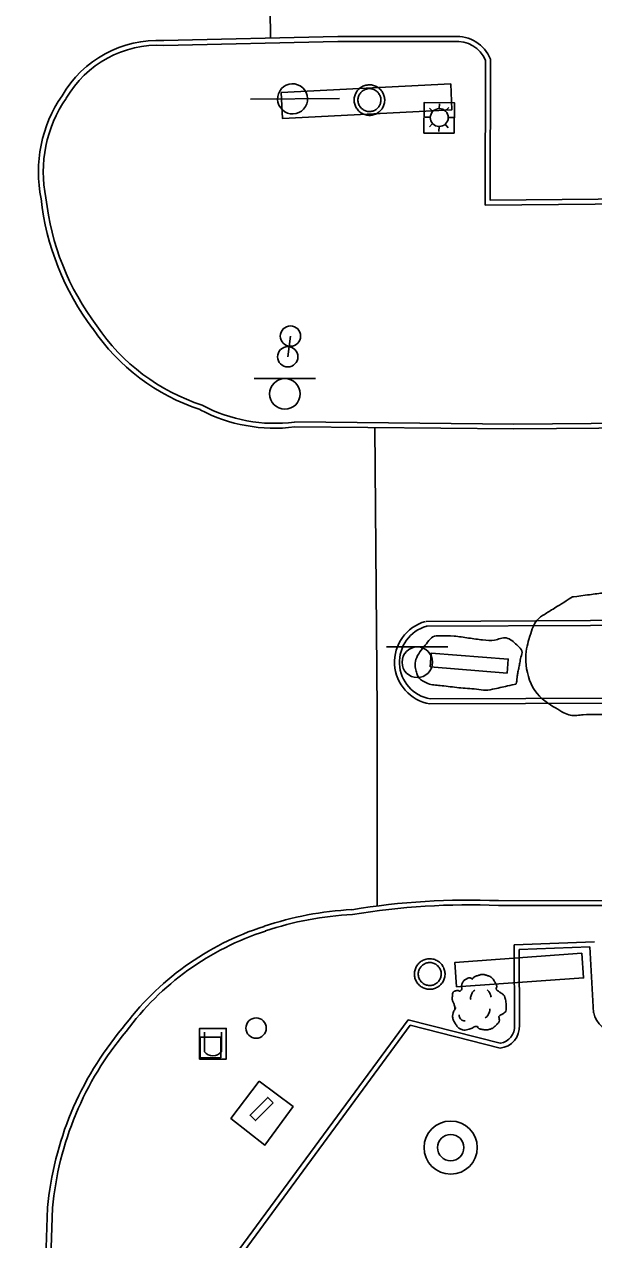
# Model space of a CAD drawing. Extents: x 2145380 to 2156929, y 139568 to 149130.
# Drawn here: x 2150952.5 to 2151022.2, y 144845.7 to 144994.4 of the extents above; entities that cross this region are included whole.
import ezdxf

# ---------------------------------------------------------------- set-up
doc = ezdxf.new("R2010")
doc.units = 0
for name, color, linetype in [('Default', 7, 'Continuous'), ('TOPO_Concrete', 7, 'Continuous'), ('TOPO_Curb Back', 7, 'Continuous'), ('TOPO_Misc', 7, 'Continuous'), ('TOPO_Power Pole', 7, 'Continuous'), ('TOPO_Shrub', 7, 'Continuous'), ('TOPO_Sign', 7, 'Continuous'), ('TOPO_Tele Manhole', 7, 'Continuous'), ('TOPO_Tele Pedestal', 7, 'Continuous'), ('TOPO_Tree', 7, 'Continuous'), ('TOPO_Tree Line', 7, 'Continuous')]:
    doc.layers.add(name, color=color, linetype=linetype)

# ---------------------------------------------------------------- blocks, each defined once
blk = doc.blocks.new('POST')
at = {"layer": 'TOPO_Misc'}
for start, end in [(90, 180), (180, 270), (360, 90), (270, 0)]:
    blk.add_arc((-0.01, 0.03), 3.16, start, end, dxfattribs=at)
blk = doc.blocks.new('TREE')
at = {"layer": 'TOPO_Tree'}
for points in [[(-14.07, -0.4), (-14.17, 0.5), (-14.37, 1.38), (-14.6, 2.25), (-14.84, 3.17), (-15.47, 3.96), (-15.66, 4.9), (-15.8, 5.59), (-15.71, 6.31), (-15.66, 7.01), (-15.6, 7.91), (-15.72, 8.8), (-15.13, 9.66), (-14.62, 10.42), (-13.76, 10.49), (-13.02, 10.72), (-12.18, 10.98), (-11.06, 10), (-10.37, 10.72), (-9.4, 11.74), (-10.29, 13.28), (-9.84, 14.42), (-9.56, 15.15), (-9.32, 15.89), (-8.78, 16.54), (-8.18, 17.26), (-7.5, 17.68), (-6.67, 18.13), (-6.14, 18.41), (-5.61, 18.61), (-5.08, 18.66), (-4.55, 18.71), (-4.02, 18.54), (-3.49, 18.13)], [(-3.49, 17.6), (-3.07, 18.27), (-2.58, 18.8), (-1.9, 19.19), (-1.05, 19.68), (-0.19, 19.96), (0.74, 20.24), (1.62, 20.51), (2.51, 20.82), (3.39, 20.77), (4.1, 20.73), (4.8, 20.47), (5.51, 20.24), (6.43, 19.95), (7.32, 19.73), (8.15, 19.19), (9.36, 18.4), (10.02, 17.21), (10.8, 16.01), (11.24, 15.33), (11.58, 14.62), (11.86, 13.89), (12.17, 13.08), (11.37, 12.02), (11.86, 11.25), (12, 11.03), (12.18, 10.86), (12.39, 10.72), (12.91, 10.35), (13.45, 10.02), (13.97, 9.66), (14.7, 9.16), (15.41, 8.68), (16.09, 8.07), (16.7, 7.53), (16.93, 6.73), (17.15, 5.95), (17.59, 4.38), (17.71, 2.77), (17.68, 1.19), (17.65, -0.25), (17.83, -2.22), (16.62, -3.04), (15.47, -3.83), (14.31, -4.58), (13.16, -5.35)], [(-4.21, 5.09), (-4.46, 6.09), (-4.3, 7.21), (-3.84, 8.21), (-3.33, 9.34), (-2.71, 10.27), (-1.64, 10.97)], [(5.89, 11.15), (6.5, 10.68), (6.96, 10.17), (7.36, 9.5), (7.93, 8.56), (8.31, 7.6), (8.46, 6.56)], [(13.16, -5.34), (13.25, -5.81), (13.36, -6.28), (13.45, -6.75), (13.76, -8.52), (12.24, -10.03), (10.8, -11.51), (9.98, -12.34), (9.13, -12.77), (8.15, -13.1), (5.97, -13.83), (3.32, -13.56), (1.27, -13.1), (0.49, -12.92), (-0.06, -11.44), (-0.84, -11.51), (-2.04, -11.61), (-3.28, -12.78), (-4.55, -13.1), (-6.06, -13.47), (-7.77, -14.03), (-9.31, -13.62), (-11.36, -13.09), (-12.84, -11.41), (-14.07, -9.39), (-15.32, -7.35), (-15.61, -5.13), (-15.13, -3.04), (-14.87, -1.89), (-13.91, -0.75), (-13.54, 0.13)], [(-11.38, -4.46), (-11.47, -5.41), (-11.03, -6.32), (-10.09, -7.22), (-9.3, -7.97), (-8.49, -8.26), (-7.7, -8.14)], [(4.79, -6.29), (5.71, -5.66), (6.3, -4.92), (6.81, -3.91), (7.36, -2.81), (7.63, -1.7), (7.54, -0.6)]]:
    blk.add_open_spline(points, degree=3, dxfattribs=at)
blk = doc.blocks.new('MH')
at = {"layer": 'Default'}
for radius in [8.25, 4.1]:
    blk.add_circle((0, 0), radius, dxfattribs=at)
blk = doc.blocks.new('TELRIS')
at = {"layer": 'Default'}
blk.add_lwpolyline([(-2.33, -4.12), (-2.33, 2.28), (4.07, 2.28), (4.07, -4.12)], close=True, dxfattribs=at)

msp = doc.modelspace()

# ---------------------------------------------------------------- linework, layer by layer
at = {"layer": 'TOPO_Concrete'}
for points in [[(2150982.65, 144992.7), (2150982.54, 145003.33), (2150982.5, 145013.43)], [(2150995.72, 144886.56), (2150995.71, 144910.39), (2150995.43, 144945.1)], [(2150981.26, 144865.07), (2150977.81, 144860.5), (2150981.98, 144857.25), (2150985.42, 144861.96), (2150981.26, 144865.07)]]:
    msp.add_lwpolyline(points, dxfattribs=at)
at = {"layer": 'TOPO_Curb Back'}
for p, q in [((2151066.83, 144886.53), (2151010.55, 144886.56)), ((2151066.82, 144887.13), (2151010.56, 144887.16)), ((2151012.46, 144881.75), (2151022.3, 144882.13)), ((2151012.5, 144871.88), (2151012.46, 144881.75)), ((2151013.06, 144881.18), (2151021.73, 144881.5)), ((2151021.73, 144881.5), (2151022.19, 144873.43)), ((2151013.1, 144871.91), (2151013.06, 144881.18)), ((2150972.22, 144835.5), (2150999.5, 144872.58)), ((2150999.5, 144872.58), (2151010.77, 144869.71)), ((2150973.16, 144835.76), (2150999.75, 144871.9)), ((2150999.75, 144871.9), (2151010.74, 144869.1)), ((2150955.4, 144849.59), (2150952.55, 144764.14)), ((2150956, 144849.55), (2150953.14, 144764.11))]:
    msp.add_line(p, q, dxfattribs=at)
for points in [[(2151005.08, 144992.91), (2150990.88, 144992.91), (2150969.59, 144992.42)], [(2151005.11, 144992.31), (2150990.89, 144992.31), (2150969.59, 144991.82)], [(2151298.02, 144974.05), (2151248.35, 144973.83), (2151175, 144973.3), (2151105.18, 144972.99), (2151040.37, 144972.56), (2151008.93, 144972.28), (2151008.98, 144990.01)], [(2151298.09, 144974.65), (2151248.35, 144974.43), (2151174.99, 144973.9), (2151105.18, 144973.59), (2151040.37, 144973.16), (2151009.53, 144972.89), (2151009.58, 144990.13)], [(2150985.59, 144945.74), (2151012.43, 144945.48), (2151064.45, 144945.92), (2151127.31, 144946.42), (2151183.12, 144946.59), (2151221.13, 144946.79)], [(2150985.62, 144945.14), (2151012.43, 144944.88), (2151064.46, 144945.32), (2151127.31, 144945.82), (2151183.12, 144945.99), (2151221.12, 144946.19)], [(2151001.69, 144921.33), (2151021.81, 144921.43), (2151073.01, 144921.71), (2151123.11, 144921.45)], [(2151001.69, 144920.73), (2151021.81, 144920.83), (2151073.01, 144921.11), (2151123, 144920.85)], [(2151121.88, 144911.78), (2151072.33, 144911.5), (2151002.14, 144911.24)], [(2151121.85, 144912.38), (2151072.33, 144912.1), (2151002.19, 144911.84)]]:
    msp.add_lwpolyline(points, dxfattribs=at)
for centre, radius, start, end in [((2151005.43, 144988.44), 4.48, 22.2665, 94.4438), ((2150968.95, 144978.79), 13.65, 87.2979, 149.7516), ((2150968.95, 144978.79), 13.05, 87.2065, 149.8516), ((2151005.43, 144988.44), 3.88, 23.9613, 94.7756), ((2150970.63, 144976.36), 16.37, 145.3831, 191.6409), ((2150970.63, 144976.36), 15.77, 145.2994, 191.7427), ((2150986.56, 144976.58), 32.16, 186.2776, 217.1629), ((2150986.56, 144976.58), 31.56, 186.2269, 217.1921), ((2150981.98, 144971.39), 25.41, 214.0718, 251.8622), ((2150981.98, 144971.38), 24.81, 214.0337, 251.9825), ((2150983.15, 144964.31), 19.34, 241.9945, 277.3382), ((2150983.15, 144964.31), 18.74, 241.8362, 277.4634), ((2151003, 144916.34), 5.17, 105.5799, 260.507), ((2151003, 144916.34), 4.57, 105.5793, 259.8881), ((2151006.92, 144799.9), 87.33, 87.6091, 99.423), ((2150994.63, 144846.2), 39.91, 92.8957, 108.6387), ((2151006.92, 144799.89), 86.75, 87.6023, 99.4452), ((2150994.63, 144846.2), 39.31, 92.8454, 108.6444), ((2150992.6, 144850.84), 34.86, 107.9126, 143.6502), ((2150992.6, 144850.84), 34.26, 107.906, 143.6819), ((2151025.11, 144874.01), 2.97, 191.2557, 347.3521), ((2150995.02, 144845.95), 39.79, 140.0384, 174.7588), ((2150995.02, 144845.95), 39.19, 140.011, 174.7334), ((2151010.48, 144871.72), 2.63, 275.651, 4.0794), ((2151010.48, 144871.72), 2.03, 278.4434, 4.6088)]:
    msp.add_arc(centre, radius, start, end, dxfattribs=at)
at = {"layer": 'TOPO_Misc'}
for p, q in [((2150974.57, 144871.07), (2150974.57, 144868.66)), ((2150976.65, 144868.67), (2150976.65, 144871.08))]:
    msp.add_line(p, q, dxfattribs=at)
for points in [[(2151005.13, 144981.06), (2151005.16, 144984.81), (2151001.46, 144984.84), (2151001.42, 144981.09), (2151005.13, 144981.06)], [(2151002.53, 144983.75), (2151002.1, 144984.14)], [(2151003.3, 144984.08), (2151003.32, 144984.67)], [(2151003.3, 144984.08), (2151003.3, 144984.08)], [(2151004.03, 144983.8), (2151004.47, 144984.24)], [(2151002.22, 144983.02), (2151001.6, 144983.02)], [(2151004.39, 144982.99), (2151005.04, 144982.98)], [(2151002.47, 144982.26), (2151002.12, 144981.86)], [(2151003.28, 144981.88), (2151003.26, 144981.27)], [(2151004.03, 144982.17), (2151004.41, 144981.73)], [(2150973.99, 144867.76), (2150973.99, 144871.52), (2150977.25, 144871.52), (2150977.25, 144867.76), (2150973.99, 144867.76)]]:
    msp.add_lwpolyline(points, dxfattribs=at)
for centre, radius, start, end in [((2151003.3, 144982.99), 1.09, 90, 268.8465), ((2151003.31, 144982.99), 1.09, 359.4282, 90.3893), ((2151003.31, 144982.99), 1.09, 268.4671, 359.4282), ((2150975.61, 144869.48), 1.32, 218.3412, 322.0625)]:
    msp.add_arc(centre, radius, start, end, dxfattribs=at)
at = {"layer": 'TOPO_Power Pole'}
for points in [[(2150992.89, 144985.13), (2150992.89, 144985.26), (2150992.91, 144985.39), (2150992.93, 144985.51), (2150992.97, 144985.65), (2150993.01, 144985.77), (2150993.06, 144985.9), (2150993.12, 144986.01), (2150993.18, 144986.13), (2150993.26, 144986.24), (2150993.34, 144986.34), (2150993.43, 144986.44), (2150993.52, 144986.53), (2150993.63, 144986.61), (2150993.74, 144986.7), (2150993.85, 144986.76), (2150993.97, 144986.82), (2150994.09, 144986.87), (2150994.21, 144986.91), (2150994.34, 144986.95), (2150994.48, 144986.97), (2150994.61, 144987), (2150994.74, 144987), (2150994.87, 144987), (2150995, 144986.98), (2150995.13, 144986.96), (2150995.25, 144986.93), (2150995.38, 144986.89), (2150995.5, 144986.84), (2150995.63, 144986.79), (2150995.74, 144986.72), (2150995.85, 144986.65), (2150995.96, 144986.57), (2150996.05, 144986.48), (2150996.15, 144986.39), (2150996.23, 144986.28), (2150996.31, 144986.17), (2150996.38, 144986.06), (2150996.45, 144985.95), (2150996.5, 144985.82), (2150996.54, 144985.7), (2150996.58, 144985.57), (2150996.61, 144985.44), (2150996.62, 144985.31), (2150996.63, 144985.18), (2150996.63, 144985.06), (2150996.62, 144984.92), (2150996.6, 144984.79), (2150996.57, 144984.66), (2150996.53, 144984.53), (2150996.49, 144984.41), (2150996.43, 144984.29), (2150996.37, 144984.17), (2150996.3, 144984.06), (2150996.22, 144983.96), (2150996.13, 144983.85), (2150996.04, 144983.76), (2150995.94, 144983.68), (2150995.83, 144983.6), (2150995.72, 144983.52), (2150995.61, 144983.46), (2150995.49, 144983.41), (2150995.36, 144983.36), (2150995.23, 144983.32), (2150995.11, 144983.29), (2150994.97, 144983.27), (2150994.84, 144983.26), (2150994.72, 144983.26), (2150994.59, 144983.27), (2150994.46, 144983.28), (2150994.32, 144983.31), (2150994.2, 144983.35), (2150994.07, 144983.39), (2150993.95, 144983.44), (2150993.83, 144983.51), (2150993.72, 144983.57), (2150993.61, 144983.66), (2150993.51, 144983.74), (2150993.42, 144983.83), (2150993.33, 144983.93), (2150993.25, 144984.04), (2150993.17, 144984.15), (2150993.11, 144984.26), (2150993.05, 144984.38), (2150993, 144984.51), (2150992.96, 144984.63), (2150992.93, 144984.75), (2150992.91, 144984.89), (2150992.89, 144985.02), (2150992.89, 144985.13)], [(2150993.36, 144985.13), (2150993.36, 144985.24), (2150993.38, 144985.36), (2150993.4, 144985.46), (2150993.44, 144985.57), (2150993.47, 144985.68), (2150993.52, 144985.79), (2150993.58, 144985.88), (2150993.65, 144985.98), (2150993.72, 144986.06), (2150993.8, 144986.15), (2150993.89, 144986.23), (2150993.99, 144986.29), (2150994.08, 144986.35), (2150994.18, 144986.4), (2150994.29, 144986.45), (2150994.4, 144986.48), (2150994.51, 144986.51), (2150994.62, 144986.53), (2150994.74, 144986.53), (2150994.85, 144986.53), (2150994.96, 144986.52), (2150995.08, 144986.5), (2150995.19, 144986.46), (2150995.29, 144986.42), (2150995.4, 144986.38), (2150995.49, 144986.32), (2150995.59, 144986.26), (2150995.68, 144986.18), (2150995.77, 144986.11), (2150995.84, 144986.02), (2150995.91, 144985.92), (2150995.97, 144985.83), (2150996.03, 144985.73), (2150996.07, 144985.62), (2150996.11, 144985.51), (2150996.14, 144985.41), (2150996.15, 144985.29), (2150996.16, 144985.18), (2150996.16, 144985.07), (2150996.15, 144984.96), (2150996.13, 144984.84), (2150996.11, 144984.73), (2150996.07, 144984.62), (2150996.02, 144984.52), (2150995.97, 144984.42), (2150995.91, 144984.32), (2150995.84, 144984.23), (2150995.76, 144984.15), (2150995.68, 144984.06), (2150995.58, 144983.99), (2150995.49, 144983.93), (2150995.39, 144983.87), (2150995.28, 144983.82), (2150995.18, 144983.79), (2150995.06, 144983.76), (2150994.95, 144983.74), (2150994.83, 144983.73), (2150994.73, 144983.73), (2150994.62, 144983.74), (2150994.51, 144983.75), (2150994.39, 144983.77), (2150994.28, 144983.81), (2150994.18, 144983.85), (2150994.07, 144983.91), (2150993.98, 144983.97), (2150993.88, 144984.04), (2150993.8, 144984.11), (2150993.72, 144984.2), (2150993.64, 144984.28), (2150993.57, 144984.38), (2150993.52, 144984.47), (2150993.47, 144984.58), (2150993.43, 144984.69), (2150993.4, 144984.8), (2150993.38, 144984.91), (2150993.36, 144985.02), (2150993.36, 144985.13)], [(2151000.26, 144878.18), (2151000.27, 144878.31), (2151000.28, 144878.44), (2151000.31, 144878.56), (2151000.34, 144878.69), (2151000.38, 144878.82), (2151000.43, 144878.94), (2151000.49, 144879.06), (2151000.56, 144879.18), (2151000.64, 144879.29), (2151000.72, 144879.39), (2151000.8, 144879.49), (2151000.9, 144879.58), (2151001, 144879.66), (2151001.11, 144879.74), (2151001.23, 144879.81), (2151001.35, 144879.87), (2151001.46, 144879.92), (2151001.59, 144879.96), (2151001.72, 144880), (2151001.85, 144880.02), (2151001.98, 144880.04), (2151002.12, 144880.04), (2151002.24, 144880.04), (2151002.37, 144880.03), (2151002.5, 144880.01), (2151002.63, 144879.98), (2151002.76, 144879.94), (2151002.88, 144879.89), (2151003, 144879.84), (2151003.12, 144879.77), (2151003.23, 144879.7), (2151003.33, 144879.62), (2151003.43, 144879.53), (2151003.52, 144879.43), (2151003.61, 144879.33), (2151003.68, 144879.22), (2151003.76, 144879.11), (2151003.82, 144879), (2151003.87, 144878.87), (2151003.92, 144878.75), (2151003.95, 144878.62), (2151003.98, 144878.49), (2151004, 144878.36), (2151004.01, 144878.23), (2151004.01, 144878.1), (2151004, 144877.97), (2151003.98, 144877.84), (2151003.95, 144877.71), (2151003.91, 144877.58), (2151003.87, 144877.46), (2151003.81, 144877.34), (2151003.75, 144877.22), (2151003.68, 144877.11), (2151003.59, 144877), (2151003.51, 144876.9), (2151003.41, 144876.81), (2151003.32, 144876.73), (2151003.21, 144876.64), (2151003.1, 144876.57), (2151002.98, 144876.51), (2151002.86, 144876.45), (2151002.74, 144876.4), (2151002.61, 144876.37), (2151002.48, 144876.34), (2151002.35, 144876.32), (2151002.22, 144876.31), (2151002.09, 144876.31), (2151001.96, 144876.32), (2151001.83, 144876.33), (2151001.7, 144876.36), (2151001.58, 144876.39), (2151001.45, 144876.44), (2151001.33, 144876.49), (2151001.21, 144876.56), (2151001.1, 144876.62), (2151000.99, 144876.7), (2151000.88, 144876.78), (2151000.79, 144876.88), (2151000.7, 144876.98), (2151000.62, 144877.08), (2151000.55, 144877.19), (2151000.48, 144877.3), (2151000.43, 144877.43), (2151000.37, 144877.55), (2151000.33, 144877.68), (2151000.31, 144877.8), (2151000.28, 144877.93), (2151000.27, 144878.07), (2151000.26, 144878.18)], [(2151000.73, 144878.18), (2151000.74, 144878.28), (2151000.75, 144878.4), (2151000.78, 144878.51), (2151000.81, 144878.62), (2151000.85, 144878.73), (2151000.9, 144878.83), (2151000.96, 144878.93), (2151001.03, 144879.03), (2151001.1, 144879.11), (2151001.18, 144879.19), (2151001.27, 144879.28), (2151001.36, 144879.34), (2151001.46, 144879.4), (2151001.56, 144879.45), (2151001.66, 144879.49), (2151001.77, 144879.53), (2151001.89, 144879.55), (2151002, 144879.58), (2151002.12, 144879.58), (2151002.23, 144879.58), (2151002.33, 144879.57), (2151002.45, 144879.54), (2151002.56, 144879.51), (2151002.67, 144879.47), (2151002.78, 144879.43), (2151002.87, 144879.37), (2151002.97, 144879.3), (2151003.06, 144879.23), (2151003.14, 144879.16), (2151003.22, 144879.07), (2151003.29, 144878.97), (2151003.35, 144878.88), (2151003.4, 144878.78), (2151003.45, 144878.67), (2151003.48, 144878.56), (2151003.52, 144878.45), (2151003.53, 144878.34), (2151003.54, 144878.23), (2151003.54, 144878.12), (2151003.53, 144878.01), (2151003.51, 144877.89), (2151003.48, 144877.78), (2151003.44, 144877.67), (2151003.4, 144877.57), (2151003.35, 144877.47), (2151003.28, 144877.37), (2151003.22, 144877.28), (2151003.13, 144877.19), (2151003.05, 144877.11), (2151002.96, 144877.04), (2151002.86, 144876.98), (2151002.77, 144876.92), (2151002.66, 144876.87), (2151002.56, 144876.83), (2151002.44, 144876.81), (2151002.33, 144876.78), (2151002.21, 144876.78), (2151002.11, 144876.78), (2151001.99, 144876.78), (2151001.88, 144876.8), (2151001.76, 144876.82), (2151001.65, 144876.86), (2151001.55, 144876.9), (2151001.45, 144876.95), (2151001.35, 144877.02), (2151001.26, 144877.08), (2151001.17, 144877.16), (2151001.09, 144877.24), (2151001.02, 144877.33), (2151000.95, 144877.43), (2151000.9, 144877.52), (2151000.85, 144877.63), (2151000.8, 144877.73), (2151000.78, 144877.85), (2151000.75, 144877.96), (2151000.74, 144878.07), (2151000.73, 144878.18)]]:
    msp.add_lwpolyline(points, dxfattribs=at)
at = {"layer": 'TOPO_Shrub'}
msp.add_open_spline([(2151012.73, 144913.68), (2151012.73, 144913.68), (2151011.85, 144913.48), (2151010.97, 144913.28), (2151010.08, 144913.08), (2151009, 144912.84), (2151007.86, 144913.06), (2151006.75, 144913.14), (2151005.7, 144913.21), (2151004.65, 144913.34), (2151003.6, 144913.46), (2151002.84, 144913.55), (2151002.1, 144913.6), (2151001.37, 144914.01), (2151000.85, 144914.29), (2151000.56, 144914.85), (2151000.45, 144915.34), (2151000.28, 144916.19), (2151000.6, 144917.18), (2151001.26, 144918.02), (2151001.88, 144918.8), (2151002.49, 144919.56), (2151003.35, 144919.57), (2151005.11, 144919.58), (2151006.89, 144919.28), (2151008.65, 144919.06), (2151010.07, 144918.88), (2151011.51, 144919.64), (2151012.89, 144918.37), (2151013.58, 144917.74), (2151013.27, 144916.95), (2151013.15, 144916.25), (2151013.06, 144915.7), (2151012.91, 144915.15), (2151012.85, 144914.6), (2151012.81, 144914.29), (2151012.77, 144913.98), (2151012.73, 144913.68)], degree=3, dxfattribs=at)
at = {"layer": 'TOPO_Sign'}
for points in [[(2150983.96, 144986.04), (2151004.7, 144987.11), (2151004.86, 144983.94), (2150984.13, 144982.87)], [(2151002.19, 144915.76), (2151011.6, 144915), (2151011.74, 144916.71), (2151002.33, 144917.46)], [(2151005.43, 144876.59), (2151020.96, 144877.7), (2151020.74, 144880.71), (2151005.22, 144879.6)], [(2150982.99, 144862.41), (2150980.83, 144860.25), (2150980.17, 144860.9), (2150982.33, 144863.07)]]:
    msp.add_lwpolyline(points, close=True, dxfattribs=at)
for points in [[(2150980.23, 144985.26), (2150991.11, 144985.32)], [(2150985.11, 144956.23), (2150984.77, 144953.7)], [(2150980.67, 144951.04), (2150988.17, 144951.04)], [(2150984.42, 144951.03), (2150984.42, 144951.03)], [(2150982.56, 144949.17), (2150982.56, 144949.17)], [(2150986.29, 144949.17), (2150986.29, 144949.17)], [(2150984.42, 144947.3), (2150984.42, 144947.3)], [(2150996.87, 144918.2), (2151004.37, 144918.2)], [(2151000.62, 144918.2), (2151000.62, 144918.2)], [(2150998.76, 144916.33), (2150998.76, 144916.33)], [(2151002.49, 144916.33), (2151002.49, 144916.33)], [(2151000.62, 144914.46), (2151000.62, 144914.46)]]:
    msp.add_lwpolyline(points, dxfattribs=at)
for centre, radius, start, end in [((2150985.36, 144985.28), 1.84, 47.4196, 227.4196), ((2150985.36, 144985.28), 1.84, 227.4196, 47.4196), ((2150984.42, 144949.17), 1.87, 90, 180), ((2150984.42, 144949.17), 1.87, 360, 90), ((2150984.42, 144949.17), 1.87, 180, 270), ((2150984.42, 144949.17), 1.87, 270, 0), ((2151000.62, 144916.33), 1.87, 90, 180), ((2151000.62, 144916.33), 1.87, 360, 90), ((2151000.62, 144916.33), 1.87, 180, 270), ((2151000.62, 144916.33), 1.87, 270, 0)]:
    msp.add_arc(centre, radius, start, end, dxfattribs=at)
at = {"layer": 'TOPO_Tree Line'}
msp.add_open_spline([(2151019.6, 144924.33), (2151018.45, 144923.61), (2151017.3, 144922.89), (2151016.14, 144922.17), (2151015.21, 144921.59), (2151014.63, 144920.36), (2151014.35, 144919.41), (2151013.58, 144916.68), (2151014.67, 144912.47), (2151017.77, 144910.59), (2151019.34, 144909.64), (2151020.92, 144909.96), (2151022.51, 144909.94), (2151023.73, 144909.92), (2151024.94, 144909.93), (2151026.16, 144909.9), (2151027.26, 144909.87), (2151028.37, 144909.77), (2151029.47, 144909.79), (2151030.78, 144909.8), (2151032.09, 144909.85), (2151033.4, 144909.89), (2151034.94, 144909.94), (2151036.49, 144910), (2151038.03, 144910.05), (2151038.88, 144910.08), (2151039.74, 144910.11), (2151040.59, 144910.14), (2151042.11, 144910.19), (2151043.63, 144910.22), (2151045.14, 144910.25), (2151046.41, 144910.28), (2151047.68, 144910.26), (2151048.95, 144910.21), (2151050.42, 144910.14), (2151051.89, 144910.02), (2151053.35, 144909.94), (2151056.54, 144909.79), (2151059.72, 144909.69), (2151062.9, 144909.54), (2151064.93, 144909.44), (2151066.95, 144909.22), (2151068.97, 144909.14), (2151070.85, 144909.07), (2151072.72, 144909.07), (2151074.59, 144909.07), (2151076.81, 144909.06), (2151079.02, 144909.14), (2151081.24, 144909.11), (2151082.49, 144909.09), (2151083.75, 144909.03), (2151085.01, 144908.98), (2151086.58, 144908.92), (2151088.14, 144908.85), (2151089.71, 144908.75), (2151090.76, 144908.69), (2151091.81, 144908.61), (2151092.85, 144908.51), (2151093.99, 144908.39), (2151095.13, 144908.25), (2151096.28, 144908.14), (2151098.11, 144907.95), (2151099.94, 144907.77), (2151101.77, 144907.61), (2151102.98, 144907.51), (2151104.19, 144907.46), (2151105.4, 144907.36), (2151106.5, 144907.28), (2151107.59, 144907.16), (2151108.68, 144907.08), (2151110.42, 144906.94), (2151112.15, 144906.81), (2151113.89, 144906.73), (2151114.96, 144906.67), (2151116.03, 144906.64), (2151117.09, 144906.6), (2151118.04, 144906.56), (2151118.99, 144906.53), (2151119.94, 144906.51), (2151121.91, 144906.45), (2151123.83, 144906.82), (2151125.76, 144907.49), (2151127.08, 144907.94), (2151128.09, 144908.77), (2151128.95, 144909.95), (2151129.95, 144911.32), (2151130.38, 144912.75), (2151130.72, 144914.28), (2151130.98, 144915.45), (2151131.09, 144916.67), (2151130.86, 144917.83), (2151130.64, 144918.91), (2151130.21, 144919.92), (2151129.44, 144920.82), (2151128.64, 144921.75), (2151127.81, 144922.4), (2151126.81, 144922.98), (2151125.98, 144923.47), (2151125.16, 144923.9), (2151124.27, 144924.22), (2151123.26, 144924.59), (2151122.25, 144924.92), (2151121.2, 144925.12), (2151119.6, 144925.42), (2151117.99, 144925.66), (2151116.36, 144925.8), (2151115.51, 144925.87), (2151114.65, 144925.96), (2151113.79, 144925.96), (2151112.87, 144925.97), (2151111.94, 144925.97), (2151111.02, 144925.98), (2151110.14, 144925.98), (2151109.26, 144925.99), (2151108.38, 144926), (2151107.43, 144926), (2151106.48, 144925.96), (2151105.53, 144925.94), (2151104.18, 144925.9), (2151102.83, 144925.87), (2151101.48, 144925.8), (2151100.48, 144925.74), (2151099.49, 144925.64), (2151098.5, 144925.54), (2151097.29, 144925.43), (2151096.09, 144925.28), (2151094.88, 144925.17), (2151093.68, 144925.06), (2151092.48, 144924.97), (2151091.27, 144924.92), (2151090.04, 144924.87), (2151088.81, 144924.83), (2151087.58, 144924.79), (2151086.25, 144924.76), (2151084.92, 144924.74), (2151083.59, 144924.7), (2151081.34, 144924.62), (2151079.09, 144924.51), (2151076.84, 144924.37), (2151075.2, 144924.27), (2151073.55, 144924.15), (2151071.91, 144924.05), (2151070.58, 144923.97), (2151069.25, 144923.9), (2151067.92, 144923.83), (2151066.79, 144923.77), (2151065.65, 144923.74), (2151064.52, 144923.71), (2151062.78, 144923.67), (2151061.05, 144923.66), (2151059.32, 144923.67), (2151058.03, 144923.68), (2151056.74, 144923.75), (2151055.45, 144923.76), (2151054.19, 144923.77), (2151052.93, 144923.73), (2151051.67, 144923.75), (2151050.25, 144923.77), (2151048.84, 144923.8), (2151047.42, 144923.83), (2151046.38, 144923.85), (2151045.33, 144923.86), (2151044.29, 144923.88), (2151043.03, 144923.9), (2151041.77, 144923.96), (2151040.52, 144924.04), (2151038.94, 144924.15), (2151037.36, 144924.28), (2151035.78, 144924.41), (2151033.48, 144924.6), (2151031.19, 144924.9), (2151028.89, 144925.08), (2151027.5, 144925.19), (2151026.1, 144925.17), (2151024.72, 144924.99), (2151023.02, 144924.77), (2151021.31, 144924.55), (2151019.6, 144924.33), (2151019.6, 144924.33)], degree=3, dxfattribs=at)

# ---------------------------------------------------------------- block references
at = {"layer": 'TOPO_Misc', "xscale": 0.39370000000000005, "yscale": 0.3937000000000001}
for p in [(2150985.11, 144956.23), (2150984.77, 144953.7), (2150980.9, 144871.55)]:
    msp.add_blockref('POST', p, dxfattribs=at)
at = {"layer": 'TOPO_Tele Manhole', "xscale": 0.39370000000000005, "yscale": 0.3937000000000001}
msp.add_blockref('MH', (2151004.7, 144856.93), dxfattribs=at)
at = {"layer": 'TOPO_Tele Pedestal', "xscale": 0.39370000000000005, "yscale": 0.3937000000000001}
msp.add_blockref('TELRIS', (2150974.98, 144869.56), dxfattribs=at)
at = {"layer": 'TOPO_Tree', "xscale": 0.19685000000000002, "yscale": 0.19685000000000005}
msp.add_blockref('TREE', (2151007.99, 144874.04), dxfattribs=at)

doc.saveas('drawing.dxf')
